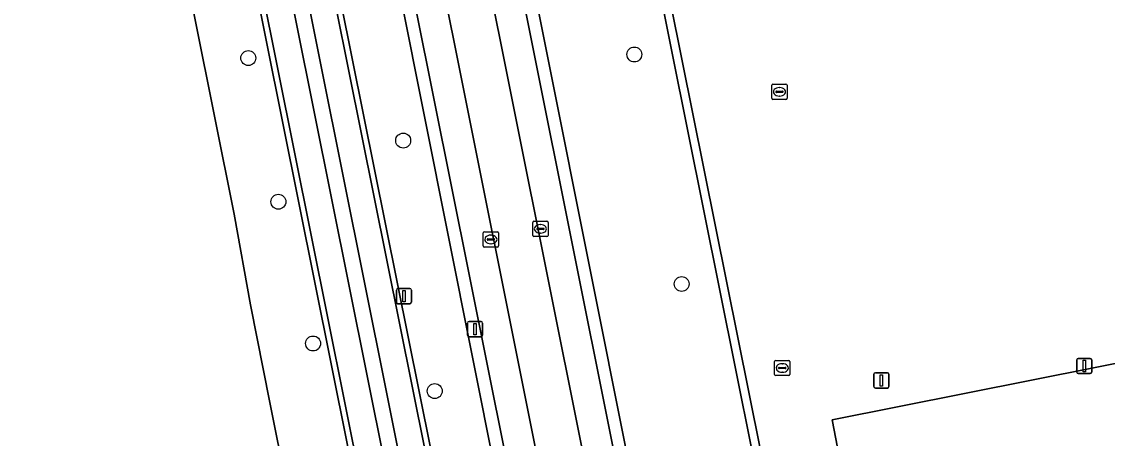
# Model space of a CAD drawing. Extents: x 160203 to 161530, y 379528 to 381797.
# Drawn here: x 160799.8 to 160871, y 380416.8 to 380444.1 of the extents above; entities that cross this region are included whole.
import ezdxf

# ---------------------------------------------------------------- set-up
doc = ezdxf.new("R2010")
doc.units = 0
for name, color, linetype in [('IMGEO_Berm_groen', 7, 'Continuous'), ('IMGEO_Berm_open', 7, 'Continuous'), ('IMGEO_Boom', 7, 'Continuous'), ('IMGEO_Erf', 7, 'Continuous'), ('IMGEO_Groenvoorziening', 7, 'Continuous'), ('IMGEO_Hek', 7, 'Continuous'), ('IMGEO_Kolk', 7, 'Continuous'), ('IMGEO_Lichtmast', 7, 'Continuous'), ('IMGEO_Loofbos', 7, 'Continuous'), ('IMGEO_Parkeervlak_open', 7, 'Continuous'), ('IMGEO_Rijbaan_lokaal_gesloten', 7, 'Continuous'), ('IMGEO_Rijbaan_lokaal_open', 7, 'Continuous'), ('IMGEO_Rioolput', 7, 'Continuous'), ('IMGEO_Voetpad_open', 7, 'Continuous'), ('IMGEO_Waterleidingput', 7, 'Continuous')]:
    doc.layers.add(name, color=color, linetype=linetype)

msp = doc.modelspace()

# ---------------------------------------------------------------- linework, layer by layer
at = {"layer": 'IMGEO_Berm_groen'}
msp.add_lwpolyline([(160830.916, 380414.289), (160819.918, 380469.339), (160814.915, 380494.379), (160811.026, 380493.513), (160814.089, 380478.303), (160841.379, 380342.789), (160841.726, 380341.019), (160841.352, 380340.899), (160841.381, 380340.684), (160841.823, 380340.142)], dxfattribs=at)
at = {"layer": 'IMGEO_Berm_open'}
msp.add_lwpolyline([(160809.488, 380490.62), (160808.357, 380496.254), (160807.806, 380496.157), (160807.391, 380496.064), (160808.139, 380492.044), (160808.457, 380490.462), (160846.915, 380299.112), (160856.862, 380248.916), (160857.878, 380249.092), (160847.878, 380299.47)], close=True, dxfattribs=at)
at = {"layer": 'IMGEO_Boom'}
for centre in [(160839.984, 380441.924), (160814.636, 380441.688), (160824.806, 380436.28), (160816.613, 380432.265), (160843.092, 380426.873), (160818.893, 380422.971), (160826.881, 380419.85)]:
    msp.add_circle(centre, 0.489, dxfattribs=at)
at = {"layer": 'IMGEO_Erf'}
msp.add_lwpolyline([(160786.215, 380358.257), (160807.904, 380361.665), (160818.583, 380363.901), (160826.408, 380365.955), (160825.615, 380371.544), (160820.389, 380397.556), (160816.06, 380419.106), (160814.776, 380425.496), (160813.712, 380431.457), (160802.128, 380489.092), (160796.963, 380489.418)], dxfattribs=at)
at = {"layer": 'IMGEO_Groenvoorziening'}
for points in [[(160947.345, 380500), (160946.869, 380502.452), (160944.615, 380512.001), (160902.101, 380503.8), (160879.901, 380499.518), (160834.638, 380490.788), (160834.2, 380490.611), (160833.852, 380490.316), (160833.56, 380489.783), (160833.499, 380489.33), (160863.045, 380342.63), (160874.441, 380344.866), (160898.366, 380349.337), (160907.573, 380354.284), (160962.354, 380365.201), (160969.347, 380366.563), (160972.472, 380371.216), (160971.163, 380377.952), (160966.73, 380400.144), (160956.686, 380451.885)], [(160862.461, 380342.515), (160831.887, 380494.616), (160824.092, 380492.861), (160839.604, 380415.212), (160854.574, 380340.734), (160857.758, 380341.542)], [(160966.11, 380373.245), (160953.284, 380437.896), (160852.978, 380417.957), (160865.398, 380353.411)], [(160953.284, 380437.896), (160966.11, 380373.245), (160865.398, 380353.411), (160852.978, 380417.957)]]:
    msp.add_lwpolyline(points, close=True, dxfattribs=at)
at = {"layer": 'IMGEO_Hek'}
msp.add_lwpolyline([(160831.887, 380494.616), (160862.461, 380342.515)], dxfattribs=at)
at = {"layer": 'IMGEO_Kolk'}
for p, q in [((160833.315, 380430.062), (160833.315, 380430.914)), ((160833.39, 380430.988), (160834.242, 380430.988)), ((160834.316, 380430.914), (160834.316, 380430.062)), ((160830.066, 380429.368), (160830.066, 380430.22)), ((160830.141, 380430.294), (160830.993, 380430.294)), ((160831.067, 380430.22), (160831.067, 380429.368)), ((160833.574, 380430.482), (160833.574, 380430.494)), ((160834.012, 380430.445), (160833.614, 380430.445)), ((160833.617, 380430.531), (160834.015, 380430.531)), ((160833.826, 380430.208), (160833.801, 380430.208)), ((160833.803, 380430.768), (160833.828, 380430.768)), ((160834.058, 380430.494), (160834.058, 380430.482)), ((160830.325, 380429.788), (160830.325, 380429.8)), ((160830.763, 380429.751), (160830.365, 380429.751)), ((160830.368, 380429.837), (160830.766, 380429.837)), ((160830.577, 380429.514), (160830.552, 380429.514)), ((160830.554, 380430.074), (160830.579, 380430.074)), ((160830.809, 380429.8), (160830.809, 380429.788)), ((160834.242, 380429.988), (160833.39, 380429.988)), ((160830.993, 380429.294), (160830.141, 380429.294))]:
    msp.add_line(p, q, dxfattribs=at)
for points in [[(160833.315, 380430.062), (160833.315, 380430.914)], [(160833.39, 380430.988), (160834.242, 380430.988)], [(160834.316, 380430.914), (160834.316, 380430.062)], [(160830.066, 380429.368), (160830.066, 380430.22)], [(160830.141, 380430.294), (160830.993, 380430.294)], [(160831.067, 380430.22), (160831.067, 380429.368)], [(160834.242, 380429.988), (160833.39, 380429.988)], [(160830.993, 380429.294), (160830.141, 380429.294)]]:
    msp.add_lwpolyline(points, dxfattribs=at)
for centre, radius, start, end in [((160833.392, 380430.912), 0.0765, 91.55205, 178.44795), ((160833.392, 380430.912), 0.0765, 91.55205, 178.44795), ((160834.24, 380430.912), 0.0765, 1.55205, 88.44795), ((160834.24, 380430.912), 0.0765, 1.55205, 88.44795), ((160830.143, 380430.218), 0.0765, 91.55205, 178.44795), ((160830.143, 380430.218), 0.0765, 91.55205, 178.44795), ((160830.991, 380430.218), 0.0765, 1.55205, 88.44795), ((160830.991, 380430.218), 0.0765, 1.55205, 88.44795), ((160833.614, 380430.491), 0.0403, 85.87752, 175.75265), ((160833.611, 380430.481), 0.0366, 178.93798, 274.71019), ((160834.015, 380430.488), 0.043, 264.86636, 352.45326), ((160834.019, 380430.493), 0.0386, 1.73085, 96.63898), ((160830.365, 380429.797), 0.0403, 85.87752, 175.75265), ((160830.362, 380429.787), 0.0366, 178.93798, 274.71019), ((160830.766, 380429.794), 0.043, 264.86636, 352.45326), ((160830.77, 380429.799), 0.0386, 1.73085, 96.63898), ((160833.392, 380430.064), 0.0765, 181.55205, 268.44795), ((160833.392, 380430.064), 0.0765, 181.55205, 268.44795), ((160834.24, 380430.064), 0.0765, 271.55205, 358.44795), ((160834.24, 380430.064), 0.0765, 271.55205, 358.44795), ((160830.143, 380429.37), 0.0765, 181.55205, 268.44795), ((160830.143, 380429.37), 0.0765, 181.55205, 268.44795), ((160830.991, 380429.37), 0.0765, 271.55205, 358.44795), ((160830.991, 380429.37), 0.0765, 271.55205, 358.44795)]:
    msp.add_arc(centre, radius, start, end, dxfattribs=at)
for centre, major_axis, ratio, start_param, end_param in [((160833.802, 380430.488), (-0.387, 0.002), 0.722429, 4.712389, 7.853982), ((160833.827, 380430.488), (-0.39, 0.002), 0.717154, 1.570796, 4.712389), ((160830.553, 380429.794), (-0.387, 0.002), 0.722429, 4.712389, 7.853982), ((160830.578, 380429.794), (-0.39, 0.002), 0.717154, 1.570796, 4.712389)]:
    msp.add_ellipse(centre, major_axis=major_axis, ratio=ratio, start_param=start_param, end_param=end_param, dxfattribs=at)
at = {"layer": 'IMGEO_Lichtmast'}
for p, q in [((160824.358, 380425.679), (160824.358, 380426.479)), ((160824.358, 380426.479), (160824.358, 380425.679)), ((160824.458, 380426.579), (160825.248, 380426.579)), ((160825.248, 380426.579), (160824.458, 380426.579)), ((160825.348, 380426.479), (160825.348, 380425.679)), ((160825.348, 380425.679), (160825.348, 380426.479)), ((160825.248, 380425.579), (160824.458, 380425.579)), ((160824.458, 380425.579), (160825.248, 380425.579)), ((160829.031, 380423.514), (160829.031, 380424.314)), ((160829.031, 380424.314), (160829.031, 380423.514)), ((160829.131, 380424.414), (160829.921, 380424.414)), ((160829.921, 380424.414), (160829.131, 380424.414)), ((160830.021, 380424.314), (160830.021, 380423.514)), ((160830.021, 380423.514), (160830.021, 380424.314)), ((160829.921, 380423.414), (160829.131, 380423.414)), ((160829.131, 380423.414), (160829.921, 380423.414)), ((160869.028, 380421.094), (160869.028, 380421.894)), ((160869.028, 380421.894), (160869.028, 380421.094)), ((160869.128, 380421.994), (160869.918, 380421.994)), ((160869.918, 380421.994), (160869.128, 380421.994)), ((160870.018, 380421.894), (160870.018, 380421.094)), ((160870.018, 380421.094), (160870.018, 380421.894)), ((160855.712, 380420.15), (160855.712, 380420.95)), ((160855.712, 380420.95), (160855.712, 380420.15)), ((160855.812, 380421.05), (160856.602, 380421.05)), ((160856.602, 380421.05), (160855.812, 380421.05)), ((160856.702, 380420.95), (160856.702, 380420.15)), ((160856.702, 380420.15), (160856.702, 380420.95)), ((160869.918, 380420.994), (160869.128, 380420.994)), ((160869.128, 380420.994), (160869.918, 380420.994)), ((160856.602, 380420.05), (160855.812, 380420.05)), ((160855.812, 380420.05), (160856.602, 380420.05))]:
    msp.add_line(p, q, dxfattribs=at)
for points in [[(160824.778, 380426.454), (160824.928, 380426.454), (160824.928, 380425.704), (160824.778, 380425.704), (160824.778, 380426.454)], [(160829.451, 380424.289), (160829.601, 380424.289), (160829.601, 380423.539), (160829.451, 380423.539), (160829.451, 380424.289)], [(160869.448, 380421.869), (160869.598, 380421.869), (160869.598, 380421.119), (160869.448, 380421.119), (160869.448, 380421.869)], [(160856.132, 380420.925), (160856.282, 380420.925), (160856.282, 380420.175), (160856.132, 380420.175), (160856.132, 380420.925)]]:
    msp.add_lwpolyline(points, dxfattribs=at)
for centre, start, end in [((160824.458, 380426.479), 90, 180), ((160824.458, 380426.479), 90, 180), ((160825.248, 380426.479), 0, 90), ((160825.248, 380426.479), 360, 90), ((160824.458, 380425.679), 180, 270), ((160824.458, 380425.679), 180, 270), ((160825.248, 380425.679), 270, 0), ((160825.248, 380425.679), 270, 0), ((160829.131, 380424.314), 90, 180), ((160829.131, 380424.314), 90, 180), ((160829.921, 380424.314), 0, 90), ((160829.921, 380424.314), 360, 90), ((160829.131, 380423.514), 180, 270), ((160829.131, 380423.514), 180, 270), ((160829.921, 380423.514), 270, 0), ((160829.921, 380423.514), 270, 0), ((160869.128, 380421.894), 90, 180), ((160869.128, 380421.894), 90, 180), ((160869.918, 380421.894), 0, 90), ((160869.918, 380421.894), 360, 90), ((160855.812, 380420.95), 90, 180), ((160855.812, 380420.95), 90, 180), ((160856.602, 380420.95), 0, 90), ((160856.602, 380420.95), 360, 90), ((160869.128, 380421.094), 180, 270), ((160869.128, 380421.094), 180, 270), ((160869.918, 380421.094), 270, 0), ((160869.918, 380421.094), 270, 0), ((160855.812, 380420.15), 180, 270), ((160855.812, 380420.15), 180, 270), ((160856.602, 380420.15), 270, 0), ((160856.602, 380420.15), 270, 0)]:
    msp.add_arc(centre, 0.1, start, end, dxfattribs=at)
at = {"layer": 'IMGEO_Loofbos'}
msp.add_lwpolyline([(160833.499, 380489.33), (160833.56, 380489.783), (160833.852, 380490.316), (160834.2, 380490.611), (160834.638, 380490.788), (160879.901, 380499.518), (160902.101, 380503.8), (160944.615, 380512.001), (160946.869, 380502.452), (160954.812, 380504.084), (160951.934, 380519.13), (160951.518, 380519.182), (160951.456, 380519.19), (160855.926, 380500), (160832.145, 380494.674), (160831.887, 380494.616), (160862.461, 380342.515), (160863.045, 380342.63)], close=True, dxfattribs=at)
msp.add_lwpolyline([(160648.432, 380344.766), (160669.214, 380365.192), (160738.215, 380433.18), (160774.983, 380469.077), (160775.322, 380469.004), (160775.749, 380468.561), (160779.938, 380472.153), (160779.195, 380472.869), (160796.238, 380490.084), (160796.963, 380489.418), (160802.128, 380489.092), (160813.712, 380431.457), (160814.776, 380425.496), (160816.06, 380419.106), (160820.389, 380397.556), (160825.615, 380371.544), (160826.408, 380365.955), (160827.774, 380366.314), (160839.859, 380298.895), (160845.662, 380271.9), (160849.881, 380272.972), (160844.613, 380299.608), (160806.217, 380490.57)], dxfattribs=at)
at = {"layer": 'IMGEO_Parkeervlak_open'}
for points in [[(160812.447, 380511.162), (160815.089, 380497.738), (160815.195, 380496.812), (160815.874, 380493.74), (160815.85, 380493.584), (160816.238, 380491.656), (160846.771, 380339.726)], [(160817.512, 380510.978), (160821.234, 380492.423), (160851.769, 380340.218), (160854.166, 380340.671)], [(160853.643, 380341.04), (160823.223, 380492.728)], [(160846.518, 380339.145), (160848.829, 380339.603), (160818.287, 380491.97)]]:
    msp.add_lwpolyline(points, dxfattribs=at)
at = {"layer": 'IMGEO_Rijbaan_lokaal_gesloten'}
for points in [[(160805.629, 380549.55), (160803.96, 380549.663), (160803.192, 380541.42), (160802.974, 380538.517), (160802.782, 380535.612), (160802.478, 380529.797), (160802.28, 380523.978), (160802.244, 380521.207), (160802.297, 380518.437), (160802.439, 380515.67), (160802.67, 380512.909), (160802.99, 380510.157), (160803.399, 380507.416), (160803.14, 380507.358), (160803.191, 380506.666), (160806.108, 380492.099), (160806.281, 380492.144), (160806.674, 380490.188), (160845.136, 380298.897)], [(160814.424, 380511.244), (160818.287, 380491.97), (160848.829, 380339.603), (160851.769, 380340.218), (160821.234, 380492.423)], [(160846.915, 380299.112), (160808.457, 380490.462), (160808.139, 380492.044), (160807.391, 380496.064), (160805.705, 380504.893), (160805.12, 380508.385)], [(160806.122, 380508.458), (160806.724, 380505.08), (160805.705, 380504.893), (160807.391, 380496.064), (160807.806, 380496.157), (160808.357, 380496.254), (160809.488, 380490.62), (160847.878, 380299.47)], [(160858.995, 380252.491), (160842.958, 380332.843), (160841.703, 380339.085), (160841.381, 380340.684), (160841.352, 380340.899), (160811.161, 380490.877)]]:
    msp.add_lwpolyline(points, dxfattribs=at)
at = {"layer": 'IMGEO_Rijbaan_lokaal_open'}
for points in [[(160811.026, 380493.513), (160810.646, 380493.434), (160810.731, 380493.012), (160811.161, 380490.877), (160841.352, 380340.899), (160841.726, 380341.019), (160841.379, 380342.789), (160814.089, 380478.303)], [(160806.281, 380492.144), (160806.108, 380492.099), (160805.945, 380492.03), (160806.217, 380490.57), (160844.613, 380299.608), (160849.881, 380272.972), (160856.352, 380240.258), (160858.585, 380228.968), (160864.629, 380198.41), (160865.008, 380198.49), (160858.94, 380229.148), (160845.136, 380298.897), (160806.674, 380490.188)]]:
    msp.add_lwpolyline(points, close=True, dxfattribs=at)
at = {"layer": 'IMGEO_Rioolput'}
for p, q in [((160849.195, 380420.938), (160849.195, 380421.79)), ((160849.27, 380421.864), (160850.122, 380421.864)), ((160849.683, 380421.644), (160849.708, 380421.644)), ((160850.196, 380421.79), (160850.196, 380420.938)), ((160849.454, 380421.358), (160849.454, 380421.37)), ((160849.892, 380421.321), (160849.494, 380421.321)), ((160849.497, 380421.407), (160849.895, 380421.407)), ((160849.706, 380421.084), (160849.681, 380421.084)), ((160849.938, 380421.37), (160849.938, 380421.358)), ((160850.122, 380420.864), (160849.27, 380420.864))]:
    msp.add_line(p, q, dxfattribs=at)
for points in [[(160849.195, 380420.938), (160849.195, 380421.79)], [(160849.27, 380421.864), (160850.122, 380421.864)], [(160850.196, 380421.79), (160850.196, 380420.938)], [(160850.122, 380420.864), (160849.27, 380420.864)]]:
    msp.add_lwpolyline(points, dxfattribs=at)
for centre, radius, start, end in [((160849.272, 380421.788), 0.0765, 91.55205, 178.44795), ((160849.272, 380421.788), 0.0765, 91.55205, 178.44795), ((160850.12, 380421.788), 0.0765, 1.55205, 88.44795), ((160850.12, 380421.788), 0.0765, 1.55205, 88.44795), ((160849.272, 380420.94), 0.0765, 181.55205, 268.44795), ((160849.272, 380420.94), 0.0765, 181.55205, 268.44795), ((160849.494, 380421.367), 0.0403, 85.87752, 175.75265), ((160849.491, 380421.357), 0.0366, 178.93798, 274.71019), ((160849.895, 380421.364), 0.043, 264.86636, 352.45326), ((160849.899, 380421.369), 0.0386, 1.73085, 96.63898), ((160850.12, 380420.94), 0.0765, 271.55205, 358.44795), ((160850.12, 380420.94), 0.0765, 271.55205, 358.44795)]:
    msp.add_arc(centre, radius, start, end, dxfattribs=at)
for centre, major_axis, ratio, start_param, end_param in [((160849.682, 380421.364), (-0.387, 0.002), 0.722429, 4.712389, 7.853982), ((160849.707, 380421.364), (-0.39, 0.002), 0.717154, 1.570796, 4.712389)]:
    msp.add_ellipse(centre, major_axis=major_axis, ratio=ratio, start_param=start_param, end_param=end_param, dxfattribs=at)
at = {"layer": 'IMGEO_Voetpad_open'}
for points in [[(160819.469, 380511.448), (160823.223, 380492.728), (160853.643, 380341.04)], [(160814.915, 380494.379), (160819.918, 380469.339), (160830.916, 380414.289), (160841.959, 380359.232), (160846.061, 380339.046), (160846.518, 380339.145)], [(160854.166, 380340.671), (160854.574, 380340.734), (160839.604, 380415.212), (160824.092, 380492.861)], [(160846.771, 380339.726), (160816.238, 380491.656)]]:
    msp.add_lwpolyline(points, dxfattribs=at)
at = {"layer": 'IMGEO_Waterleidingput'}
for p, q in [((160849.013, 380439.052), (160849.013, 380439.904)), ((160849.088, 380439.978), (160849.94, 380439.978)), ((160849.272, 380439.472), (160849.272, 380439.484)), ((160849.315, 380439.521), (160849.713, 380439.521)), ((160849.501, 380439.758), (160849.526, 380439.758)), ((160849.756, 380439.484), (160849.756, 380439.472)), ((160850.014, 380439.904), (160850.014, 380439.052)), ((160849.94, 380438.978), (160849.088, 380438.978)), ((160849.71, 380439.435), (160849.312, 380439.435)), ((160849.524, 380439.198), (160849.499, 380439.198))]:
    msp.add_line(p, q, dxfattribs=at)
for points in [[(160849.013, 380439.052), (160849.013, 380439.904)], [(160849.088, 380439.978), (160849.94, 380439.978)], [(160850.014, 380439.904), (160850.014, 380439.052)], [(160849.94, 380438.978), (160849.088, 380438.978)]]:
    msp.add_lwpolyline(points, dxfattribs=at)
for centre, radius, start, end in [((160849.09, 380439.902), 0.0765, 91.55205, 178.44795), ((160849.09, 380439.902), 0.0765, 91.55205, 178.44795), ((160849.312, 380439.481), 0.0403, 85.87752, 175.75265), ((160849.309, 380439.471), 0.0366, 178.93798, 274.71019), ((160849.713, 380439.478), 0.043, 264.86636, 352.45326), ((160849.717, 380439.483), 0.0386, 1.73085, 96.63898), ((160849.938, 380439.902), 0.0765, 1.55205, 88.44795), ((160849.938, 380439.902), 0.0765, 1.55205, 88.44795), ((160849.09, 380439.054), 0.0765, 181.55205, 268.44795), ((160849.09, 380439.054), 0.0765, 181.55205, 268.44795), ((160849.938, 380439.054), 0.0765, 271.55205, 358.44795), ((160849.938, 380439.054), 0.0765, 271.55205, 358.44795)]:
    msp.add_arc(centre, radius, start, end, dxfattribs=at)
for centre, major_axis, ratio, start_param, end_param in [((160849.5, 380439.478), (-0.387, 0.002), 0.722429, 4.712389, 7.853982), ((160849.525, 380439.478), (-0.39, 0.002), 0.717154, 1.570796, 4.712389)]:
    msp.add_ellipse(centre, major_axis=major_axis, ratio=ratio, start_param=start_param, end_param=end_param, dxfattribs=at)

doc.saveas('drawing.dxf')
